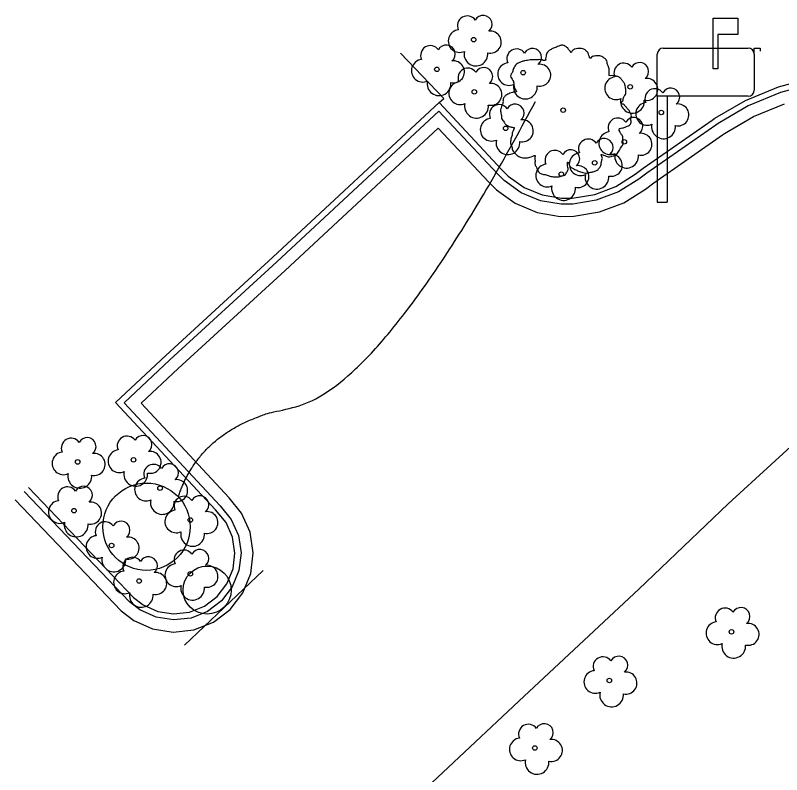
# Model space of a CAD drawing. Extents: x 2161152 to 2175754, y 602179 to 617749.
# Drawn here: x 2162772.9 to 2162836.6, y 605385.9 to 605449.1 of the extents above; entities that cross this region are included whole.
import ezdxf

# ---------------------------------------------------------------- set-up
doc = ezdxf.new("R2010")
doc.units = 0
for name, color, linetype in [('RD_EX_BldgApp_Flagpole', 7, 'Continuous'), ('RD_EX_BldgApp_Mailbox', 7, 'Continuous'), ('RD_EX_BldgApp_Sign', 7, 'Continuous'), ('RD_EX_Conc_Curb', 7, 'Continuous'), ('RD_EX_Conc_Gutter', 7, 'Continuous'), ('RD_EX_Conc_Sidewalk', 7, 'Continuous'), ('RD_EX_Parking_Asphalt', 7, 'Continuous'), ('RD_EX_VEG', 7, 'Continuous')]:
    doc.layers.add(name, color=color, linetype=linetype)

msp = doc.modelspace()

# ---------------------------------------------------------------- linework, layer by layer
at = {"layer": 'RD_EX_BldgApp_Flagpole'}
msp.add_circle((2162783.847, 605406.534), 3.63, dxfattribs=at)
msp.add_open_spline([(2162786.494, 605409.017), (2162788.447, 605414.991), (2162803.387, 605417.883), (2162816.187, 605441.88)], degree=2, dxfattribs=at)
at = {"layer": 'RD_EX_BldgApp_Mailbox'}
for p, q in [((2162830.95, 605448.806), (2162833.004, 605448.806)), ((2162830.95, 605444.618), (2162830.95, 605448.806)), ((2162833.004, 605448.806), (2162833.004, 605447.459)), ((2162833.004, 605447.459), (2162831.33, 605447.459)), ((2162831.33, 605447.459), (2162831.33, 605444.618)), ((2162826.807, 605446.331), (2162833.874, 605446.331)), ((2162834.374, 605445.831), (2162834.374, 605446.331)), ((2162834.374, 605446.331), (2162834.874, 605446.331)), ((2162834.874, 605446.331), (2162834.874, 605446.081)), ((2162826.307, 605442.333), (2162826.307, 605445.831)), ((2162834.374, 605445.831), (2162834.374, 605442.833)), ((2162831.33, 605444.618), (2162830.95, 605444.618)), ((2162826.307, 605442.333), (2162826.307, 605433.511)), ((2162833.874, 605442.333), (2162826.307, 605442.333)), ((2162827.144, 605442.333), (2162827.144, 605433.511)), ((2162826.307, 605433.511), (2162827.144, 605433.511))]:
    msp.add_line(p, q, dxfattribs=at)
for centre, start, end in [((2162826.807, 605445.831), 90, 180), ((2162833.874, 605445.831), 360, 90), ((2162833.874, 605442.833), 270, 0)]:
    msp.add_arc(centre, 0.5, start, end, dxfattribs=at)
at = {"layer": 'RD_EX_BldgApp_Sign'}
msp.add_line((2162787.004, 605396.692), (2162793.538, 605402.882), dxfattribs=at)
msp.add_circle((2162788.891, 605401.268), 2, dxfattribs=at)
at = {"layer": 'RD_EX_Conc_Curb'}
for points in [[(2162774.03, 605409.802), (2162782.763, 605400.664), (2162783.562, 605400.046), (2162784.784, 605399.494), (2162786.101, 605399.286), (2162787.426, 605399.435), (2162788.665, 605399.929), (2162789.728, 605400.733), (2162790.541, 605401.79), (2162791.045, 605403.024), (2162791.204, 605404.347), (2162791.006, 605405.664), (2162790.466, 605406.882), (2162789.591, 605407.953), (2162781.278, 605416.872), (2162785.452, 605420.784), (2162794.352, 605428.934), (2162808.172, 605441.794), (2162813.393, 605436.221), (2162813.915, 605435.696), (2162815.244, 605434.742), (2162816.74, 605434.118), (2162818.348, 605433.844), (2162819.243, 605433.857), (2162821.108, 605434.163), (2162822.865, 605434.828), (2162824.481, 605435.843), (2162825.143, 605436.338), (2162830.882, 605440.346), (2162831.101, 605440.497), (2162833.653, 605441.986), (2162836.397, 605443.122), (2162839.27, 605443.876)], [(2162839.364, 605443.383), (2162836.557, 605442.647), (2162833.875, 605441.537), (2162831.369, 605440.074), (2162831.167, 605439.935), (2162825.436, 605435.932), (2162824.764, 605435.431), (2162823.088, 605434.378), (2162821.238, 605433.678), (2162819.287, 605433.357), (2162818.309, 605433.344), (2162816.599, 605433.634), (2162814.999, 605434.303), (2162813.589, 605435.314), (2162813.033, 605435.873), (2162808.148, 605441.089), (2162794.692, 605428.567), (2162785.791, 605420.418), (2162781.984, 605416.848), (2162789.967, 605408.282), (2162790.896, 605407.146), (2162791.49, 605405.805), (2162791.708, 605404.354), (2162791.533, 605402.898), (2162790.979, 605401.539), (2162790.084, 605400.375), (2162788.913, 605399.49), (2162787.549, 605398.946), (2162786.09, 605398.782), (2162784.64, 605399.01), (2162783.302, 605399.614), (2162782.428, 605400.292), (2162773.668, 605409.456)]]:
    msp.add_lwpolyline(points, dxfattribs=at)
at = {"layer": 'RD_EX_Conc_Gutter'}
msp.add_lwpolyline([(2162772.945, 605408.765), (2162781.756, 605399.547), (2162782.783, 605398.752), (2162784.351, 605398.043), (2162786.067, 605397.773), (2162787.794, 605397.967), (2162789.408, 605398.611), (2162790.794, 605399.659), (2162791.853, 605401.036), (2162792.51, 605402.645), (2162792.717, 605404.369), (2162792.459, 605406.087), (2162791.756, 605407.675), (2162790.721, 605408.94), (2162783.395, 605416.8), (2162786.471, 605419.684), (2162795.37, 605427.832), (2162808.099, 605439.678), (2162812.314, 605435.178), (2162812.939, 605434.55), (2162814.508, 605433.424), (2162816.319, 605432.668), (2162818.232, 605432.342), (2162819.376, 605432.359), (2162821.499, 605432.708), (2162823.536, 605433.479), (2162825.329, 605434.605), (2162826.021, 605435.121), (2162831.736, 605439.113), (2162831.905, 605439.229), (2162834.321, 605440.639), (2162836.876, 605441.697)], dxfattribs=at)
at = {"layer": 'RD_EX_Conc_Sidewalk'}
msp.add_lwpolyline([(2162808.172, 605441.794), (2162808.558, 605442.141), (2162804.968, 605445.911)], dxfattribs=at)
at = {"layer": 'RD_EX_Parking_Asphalt'}
msp.add_lwpolyline([(2162799.911, 605378.054), (2162815.233, 605392.438), (2162824.786, 605401.338), (2162832.214, 605408.431), (2162839.357, 605414.972)], dxfattribs=at)
at = {"layer": 'RD_EX_VEG'}
for centre, radius in [((2162811.05, 605447.033), 0.188), ((2162807.988, 605444.565), 0.188), ((2162815.158, 605444.286), 0.188), ((2162824.061, 605443.108), 0.188), ((2162811.097, 605442.696), 0.188), ((2162818.484, 605441.173), 0.188), ((2162818.474, 605441.159), 0.000075), ((2162826.64, 605440.981), 0.188), ((2162813.71, 605439.66), 0.188), ((2162823.57, 605438.543), 0.188), ((2162821.108, 605436.794), 0.188), ((2162818.33, 605435.855), 0.188), ((2162778.122, 605411.923), 0.188), ((2162782.772, 605412.096), 0.188), ((2162784.978, 605409.748), 0.188), ((2162777.82, 605407.875), 0.188), ((2162787.495, 605407.092), 0.188), ((2162780.947, 605404.971), 0.188), ((2162787.498, 605402.622), 0.188), ((2162783.233, 605402.022), 0.188), ((2162832.478, 605397.798), 0.188), ((2162822.328, 605393.746), 0.188), ((2162816.132, 605388.139), 0.188)]:
    msp.add_circle(centre, radius, dxfattribs=at)
for centre, radius, start, end in [((2162810.509, 605448.194), 0.813, 34.97629, 204.75602), ((2162811.834, 605448.31), 0.746, 308.76261, 152.04674), ((2162809.877, 605446.917), 0.943, 96.45179, 294.73401), ((2162812.429, 605446.824), 0.914, 256.56668, 98.10463), ((2162807.447, 605445.726), 0.813, 34.97629, 204.75602), ((2162808.772, 605445.842), 0.746, 308.76261, 152.04674), ((2162814.617, 605445.446), 0.813, 34.97629, 204.75602), ((2162815.942, 605445.562), 0.746, 308.76261, 152.04674), ((2162811.234, 605445.836), 0.988, 166.88266, 5.75893), ((2162806.815, 605444.449), 0.943, 96.45179, 294.73401), ((2162809.368, 605444.356), 0.914, 256.56668, 98.10463), ((2162813.985, 605444.169), 0.943, 96.45179, 294.73401), ((2162816.538, 605444.076), 0.914, 256.56668, 98.10463), ((2162823.52, 605444.269), 0.813, 34.97629, 204.75602), ((2162824.845, 605444.385), 0.746, 308.76261, 152.04674), ((2162810.556, 605443.856), 0.813, 34.97629, 204.75602), ((2162811.881, 605443.972), 0.746, 308.76261, 152.04674), ((2162822.888, 605442.992), 0.943, 96.45179, 294.73401), ((2162825.441, 605442.899), 0.914, 256.56668, 98.10463), ((2162808.172, 605443.368), 0.988, 166.88266, 5.75893), ((2162809.924, 605442.579), 0.943, 96.45179, 294.73401), ((2162812.477, 605442.486), 0.914, 256.56668, 98.10463), ((2162815.342, 605443.089), 0.988, 166.88266, 5.75893), ((2162826.099, 605442.142), 0.813, 34.97629, 204.75602), ((2162827.424, 605442.258), 0.746, 308.76261, 152.04674), ((2162824.245, 605441.911), 0.988, 166.88266, 5.75893), ((2162825.467, 605440.865), 0.943, 96.45179, 294.73401), ((2162811.281, 605441.498), 0.988, 166.88266, 5.75893), ((2162813.169, 605440.82), 0.813, 34.97629, 204.75602), ((2162814.494, 605440.936), 0.746, 308.76261, 152.04674), ((2162828.02, 605440.772), 0.914, 256.56668, 98.10463), ((2162824.354, 605439.82), 0.746, 308.76261, 152.04674), ((2162812.537, 605439.543), 0.943, 96.45179, 294.73401), ((2162815.089, 605439.45), 0.914, 256.56668, 98.10463), ((2162823.03, 605439.704), 0.813, 34.97629, 204.75602), ((2162826.824, 605439.784), 0.988, 166.88266, 5.75893), ((2162822.398, 605438.426), 0.943, 96.45179, 294.73401), ((2162824.95, 605438.334), 0.914, 256.56668, 98.10463), ((2162813.894, 605438.462), 0.988, 166.88266, 5.75893), ((2162820.568, 605437.954), 0.813, 34.97629, 204.75602), ((2162821.892, 605438.07), 0.746, 308.76261, 152.04674), ((2162817.789, 605437.015), 0.813, 34.97629, 204.75602), ((2162819.114, 605437.131), 0.746, 308.76261, 152.04674), ((2162819.936, 605436.677), 0.943, 96.45179, 294.73401), ((2162822.488, 605436.584), 0.914, 256.56668, 98.10463), ((2162823.755, 605437.346), 0.988, 166.88266, 5.75893), ((2162817.157, 605435.738), 0.943, 96.45179, 294.73401), ((2162819.71, 605435.645), 0.914, 256.56668, 98.10463), ((2162821.293, 605435.597), 0.988, 166.88266, 5.75893), ((2162818.514, 605434.657), 0.988, 166.88266, 5.75893), ((2162777.581, 605413.083), 0.813, 34.97629, 204.75602), ((2162778.906, 605413.199), 0.746, 308.76261, 152.04674), ((2162782.231, 605413.257), 0.813, 34.97629, 204.75602), ((2162783.556, 605413.373), 0.746, 308.76261, 152.04674), ((2162776.949, 605411.806), 0.943, 96.45179, 294.73401), ((2162779.502, 605411.713), 0.914, 256.56668, 98.10463), ((2162781.599, 605411.98), 0.943, 96.45179, 294.73401), ((2162784.152, 605411.887), 0.914, 256.56668, 98.10463), ((2162784.437, 605410.908), 0.813, 34.97629, 204.75602), ((2162785.762, 605411.025), 0.746, 308.76261, 152.04674), ((2162778.306, 605410.725), 0.988, 166.88266, 5.75893), ((2162782.956, 605410.899), 0.988, 166.88266, 5.75893), ((2162783.805, 605409.631), 0.943, 96.45179, 294.73401), ((2162786.358, 605409.538), 0.914, 256.56668, 98.10463), ((2162777.279, 605409.036), 0.813, 34.97629, 204.75602), ((2162778.604, 605409.152), 0.746, 308.76261, 152.04674), ((2162776.647, 605407.759), 0.943, 96.45179, 294.73401), ((2162785.162, 605408.551), 0.988, 166.88266, 5.75893), ((2162786.954, 605408.252), 0.813, 34.97629, 204.75602), ((2162788.279, 605408.369), 0.746, 308.76261, 152.04674), ((2162779.2, 605407.666), 0.914, 256.56668, 98.10463), ((2162786.322, 605406.975), 0.943, 96.45179, 294.73401), ((2162788.874, 605406.882), 0.914, 256.56668, 98.10463), ((2162778.004, 605406.678), 0.988, 166.88266, 5.75893), ((2162780.407, 605406.132), 0.813, 34.97629, 204.75602), ((2162781.731, 605406.248), 0.746, 308.76261, 152.04674), ((2162779.775, 605404.854), 0.943, 96.45179, 294.73401), ((2162782.327, 605404.762), 0.914, 256.56668, 98.10463), ((2162787.679, 605405.895), 0.988, 166.88266, 5.75893), ((2162786.958, 605403.782), 0.813, 34.97629, 204.75602), ((2162788.282, 605403.898), 0.746, 308.76261, 152.04674), ((2162781.132, 605403.774), 0.988, 166.88266, 5.75893), ((2162782.693, 605403.183), 0.813, 34.97629, 204.75602), ((2162784.017, 605403.299), 0.746, 308.76261, 152.04674), ((2162786.326, 605402.505), 0.943, 96.45179, 294.73401), ((2162788.878, 605402.412), 0.914, 256.56668, 98.10463), ((2162782.061, 605401.905), 0.943, 96.45179, 294.73401), ((2162784.613, 605401.813), 0.914, 256.56668, 98.10463), ((2162783.418, 605400.825), 0.988, 166.88266, 5.75893), ((2162787.683, 605401.424), 0.988, 166.88266, 5.75893), ((2162831.937, 605398.958), 0.813, 34.97629, 204.75602), ((2162833.262, 605399.074), 0.746, 308.76261, 152.04674), ((2162831.305, 605397.681), 0.943, 96.45179, 294.73401), ((2162833.858, 605397.588), 0.914, 256.56668, 98.10463), ((2162832.662, 605396.6), 0.988, 166.88266, 5.75893), ((2162821.787, 605394.906), 0.813, 34.97629, 204.75602), ((2162823.112, 605395.022), 0.746, 308.76261, 152.04674), ((2162821.155, 605393.629), 0.943, 96.45179, 294.73401), ((2162823.708, 605393.536), 0.914, 256.56668, 98.10463), ((2162822.512, 605392.549), 0.988, 166.88266, 5.75893), ((2162815.591, 605389.3), 0.813, 34.97629, 204.75602), ((2162816.916, 605389.416), 0.746, 308.76261, 152.04674), ((2162814.959, 605388.023), 0.943, 96.45179, 294.73401), ((2162817.512, 605387.93), 0.914, 256.56668, 98.10463), ((2162816.316, 605386.942), 0.988, 166.88266, 5.75893)]:
    msp.add_arc(centre, radius, start, end, dxfattribs=at)
for points in [[(2162818.582, 605446.548), (2162818.358, 605446.567), (2162818.114, 605446.492), (2162817.927, 605446.417), (2162817.758, 605446.361), (2162817.589, 605446.286), (2162817.364, 605446.155), (2162817.196, 605446.005), (2162817.102, 605445.817), (2162817.064, 605445.648), (2162817.027, 605445.442), (2162817.027, 605445.311), (2162816.933, 605445.292), (2162816.821, 605445.311), (2162816.633, 605445.367), (2162816.446, 605445.367), (2162816.258, 605445.367), (2162815.996, 605445.349), (2162815.734, 605445.349), (2162815.528, 605445.311), (2162815.284, 605445.274), (2162815.003, 605445.18), (2162814.74, 605445.086), (2162814.516, 605444.899), (2162814.328, 605444.543), (2162814.234, 605444.28), (2162814.122, 605444.093), (2162814.234, 605443.756), (2162814.366, 605443.493), (2162814.384, 605443.343), (2162814.441, 605443.025), (2162814.516, 605442.856), (2162814.609, 605442.706), (2162814.553, 605442.687), (2162814.272, 605442.65), (2162814.047, 605442.575), (2162813.728, 605442.406), (2162813.56, 605442.237), (2162813.485, 605441.994), (2162813.466, 605441.731), (2162813.391, 605441.582), (2162813.335, 605441.375), (2162813.316, 605441.319), (2162813.279, 605441.075), (2162813.354, 605440.738), (2162813.372, 605440.476), (2162813.466, 605440.307), (2162813.578, 605440.176), (2162813.71, 605439.988), (2162814.009, 605439.82), (2162814.253, 605439.745), (2162814.403, 605439.726), (2162814.272, 605439.351), (2162814.234, 605439.089), (2162814.141, 605438.789), (2162814.141, 605438.733), (2162814.103, 605438.377), (2162814.216, 605438.133), (2162814.272, 605437.852), (2162814.403, 605437.683), (2162814.609, 605437.458), (2162814.853, 605437.29), (2162815.228, 605437.196), (2162815.528, 605437.215), (2162815.959, 605437.346), (2162816.146, 605437.402), (2162816.127, 605437.271), (2162816.146, 605436.99), (2162816.146, 605436.671), (2162816.258, 605436.428), (2162816.333, 605436.221), (2162816.446, 605436.034), (2162816.69, 605435.865), (2162816.989, 605435.809), (2162817.308, 605435.697), (2162817.645, 605435.64), (2162818.02, 605435.622), (2162818.47, 605435.734), (2162818.676, 605435.828), (2162818.751, 605435.959), (2162818.901, 605436.24), (2162818.864, 605436.409), (2162818.882, 605436.859), (2162818.957, 605436.727), (2162819.089, 605436.465), (2162819.463, 605436.24), (2162819.763, 605436.109), (2162820.119, 605435.996), (2162820.344, 605435.94), (2162820.7, 605435.996), (2162820.981, 605436.053), (2162821.263, 605436.146), (2162821.487, 605436.353), (2162821.619, 605436.559), (2162821.656, 605436.765), (2162821.712, 605437.046), (2162821.75, 605437.177)], [(2162821.75, 605437.177), (2162821.694, 605437.308), (2162821.656, 605437.496), (2162821.712, 605437.477), (2162821.844, 605437.44), (2162822.05, 605437.346), (2162822.218, 605437.29), (2162822.462, 605437.308), (2162822.668, 605437.383), (2162823.006, 605437.59), (2162823.212, 605437.946), (2162823.418, 605438.245), (2162823.474, 605438.489), (2162823.437, 605438.658), (2162823.418, 605439.033), (2162823.268, 605439.22), (2162823.23, 605439.314), (2162823.155, 605439.614), (2162823.212, 605439.651), (2162823.418, 605439.689), (2162823.699, 605439.782), (2162823.905, 605439.876), (2162824.074, 605440.007), (2162824.13, 605440.176), (2162824.111, 605440.476), (2162824.149, 605440.776), (2162824.093, 605440.888), (2162824.018, 605441), (2162823.961, 605441.15), (2162823.849, 605441.263), (2162823.774, 605441.375), (2162823.699, 605441.45), (2162823.605, 605441.563), (2162823.474, 605441.656), (2162823.362, 605441.694), (2162823.324, 605441.806), (2162823.437, 605441.956), (2162823.474, 605442.031), (2162823.493, 605442.2), (2162823.662, 605442.462), (2162823.699, 605442.762), (2162823.662, 605443.081), (2162823.624, 605443.287), (2162823.512, 605443.493), (2162823.362, 605443.681), (2162823.268, 605443.812), (2162823.137, 605443.905), (2162822.893, 605443.999), (2162822.706, 605444.037), (2162822.443, 605444.037), (2162822.293, 605444.074), (2162822.312, 605444.112), (2162822.312, 605444.224), (2162822.312, 605444.43), (2162822.256, 605444.768), (2162822.143, 605445.142), (2162822.143, 605445.161), (2162822.068, 605445.349), (2162821.9, 605445.499), (2162821.769, 605445.573), (2162821.619, 605445.667), (2162821.431, 605445.686), (2162821.206, 605445.686), (2162821, 605445.648), (2162820.85, 605445.573), (2162820.719, 605445.48), (2162820.663, 605445.592), (2162820.588, 605445.817), (2162820.55, 605445.93), (2162820.438, 605446.061), (2162820.269, 605446.211), (2162819.932, 605446.304), (2162819.463, 605446.248), (2162819.238, 605446.098), (2162819.126, 605445.967), (2162819.089, 605446.061), (2162818.939, 605446.211), (2162818.864, 605446.342), (2162818.732, 605446.436), (2162818.62, 605446.511), (2162818.545, 605446.548)]]:
    msp.add_spline(points, degree=3, dxfattribs=at)

doc.saveas('drawing.dxf')
